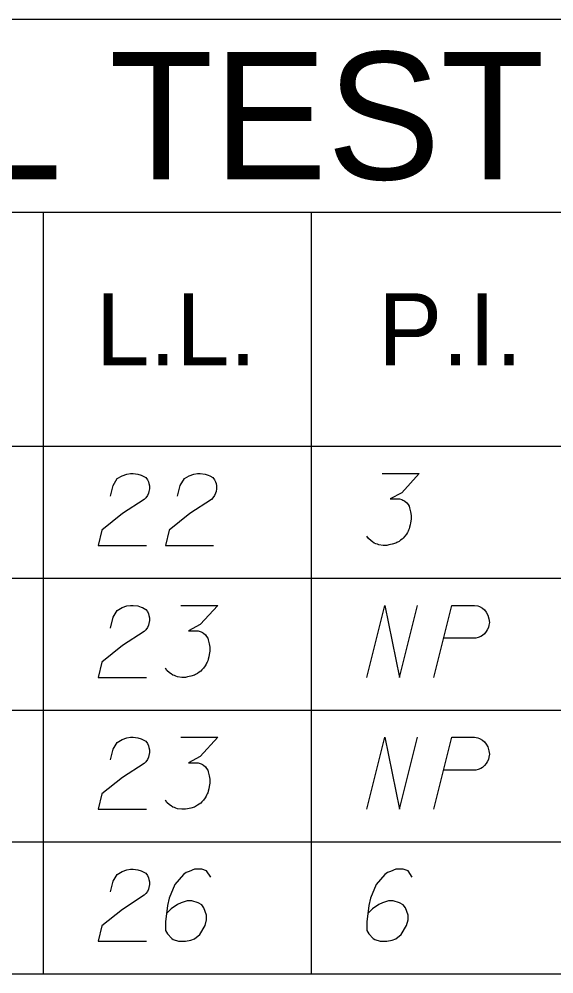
# Model space of a CAD drawing. Extents: x 2074207 to 2076812, y 516372 to 523312.
# Drawn here: x 2076488.7 to 2076524.4, y 520731.3 to 520795 of the extents above; entities that cross this region are included whole.
import ezdxf

# ---------------------------------------------------------------- set-up
doc = ezdxf.new("R2010")
doc.units = 0
for name, color, linetype in [('Prop DirtTable_ Soil Test Results - Outline (Major)', 7, 'Continuous'), ('Prop DirtTable_ Soil Test Results - Outline (Minor)', 7, 'Continuous'), ('Prop DirtTable_ Soil Test Results - Tx (Header - Large)', 7, 'Continuous'), ('Prop DirtTable_ Soil Test Results - Tx (Header - Small)', 7, 'Continuous'), ('Prop DirtTable_ Soil Test Results - Tx (Sample Data)', 7, 'Continuous')]:
    doc.layers.add(name, color=color, linetype=linetype)

msp = doc.modelspace()

# ---------------------------------------------------------------- linework, layer by layer
at = {"layer": 'Prop DirtTable_ Soil Test Results - Outline (Major)'}
for p, q in [((2076260.609, 520795.034), (2076811.903, 520795.034)), ((2076260.609, 520766.549), (2076811.903, 520766.549)), ((2076260.609, 520766.549), (2076811.903, 520766.549)), ((2076260.609, 520731.349), (2076811.903, 520731.349))]:
    msp.add_line(p, q, dxfattribs=at)
at = {"layer": 'Prop DirtTable_ Soil Test Results - Outline (Minor)'}
for p, q in [((2076260.609, 520782.149), (2076811.903, 520782.149)), ((2076490.31, 520782.149), (2076490.31, 520757.749)), ((2076508.192, 520782.149), (2076508.192, 520757.749)), ((2076260.609, 520757.749), (2076811.903, 520757.749)), ((2076260.609, 520757.749), (2076811.903, 520757.749)), ((2076490.31, 520757.749), (2076490.31, 520748.949)), ((2076508.192, 520757.749), (2076508.192, 520748.949)), ((2076260.609, 520748.949), (2076811.903, 520748.949)), ((2076260.609, 520748.949), (2076811.903, 520748.949)), ((2076490.31, 520748.949), (2076490.31, 520740.149)), ((2076508.192, 520748.949), (2076508.192, 520740.149)), ((2076260.609, 520740.149), (2076811.903, 520740.149)), ((2076260.609, 520740.149), (2076811.903, 520740.149)), ((2076490.31, 520740.149), (2076490.31, 520731.349)), ((2076508.192, 520740.149), (2076508.192, 520731.349)), ((2076260.609, 520731.349), (2076811.903, 520731.349))]:
    msp.add_line(p, q, dxfattribs=at)
at = {"layer": 'Prop DirtTable_ Soil Test Results - Tx (Sample Data)'}
for points in [[(2076494.793, 520763.218), (2076494.969, 520763.936), (2076495.252, 520764.39), (2076495.569, 520764.579), (2076495.887, 520764.692), (2076496.134, 520764.73), (2076496.31, 520764.73), (2076496.627, 520764.692), (2076496.839, 520764.617), (2076496.945, 520764.579), (2076497.157, 520764.465), (2076497.262, 520764.314), (2076497.333, 520764.163), (2076497.368, 520764.05), (2076497.403, 520763.899), (2076497.403, 520763.71), (2076497.368, 520763.521), (2076497.333, 520763.407), (2076497.262, 520763.256), (2076497.157, 520763.105), (2076497.051, 520762.991), (2076495.604, 520762.047), (2076494.229, 520760.95), (2076493.982, 520759.93), (2076497.192, 520759.93)], [(2076499.273, 520763.218), (2076499.449, 520763.936), (2076499.732, 520764.39), (2076500.049, 520764.579), (2076500.367, 520764.692), (2076500.614, 520764.73), (2076500.79, 520764.73), (2076501.107, 520764.692), (2076501.319, 520764.617), (2076501.425, 520764.579), (2076501.637, 520764.465), (2076501.742, 520764.314), (2076501.813, 520764.163), (2076501.848, 520764.05), (2076501.883, 520763.899), (2076501.883, 520763.71), (2076501.848, 520763.521), (2076501.813, 520763.407), (2076501.742, 520763.256), (2076501.637, 520763.105), (2076501.531, 520762.991), (2076500.084, 520762.047), (2076498.709, 520760.95), (2076498.462, 520759.93), (2076501.672, 520759.93)], [(2076512.925, 520764.73), (2076515.394, 520764.73), (2076514.23, 520763.445), (2076513.454, 520763.029), (2076514.089, 520763.029), (2076514.23, 520762.991), (2076514.3, 520762.954), (2076514.371, 520762.916), (2076514.442, 520762.878), (2076514.583, 520762.765), (2076514.653, 520762.651), (2076514.724, 520762.538), (2076514.759, 520762.425), (2076514.83, 520762.16), (2076514.865, 520761.933), (2076514.865, 520761.82), (2076514.865, 520761.669), (2076514.83, 520761.442), (2076514.794, 520761.291), (2076514.759, 520761.139), (2076514.724, 520761.026), (2076514.689, 520760.95), (2076514.653, 520760.875), (2076514.618, 520760.799), (2076514.547, 520760.686), (2076514.442, 520760.535), (2076514.336, 520760.421), (2076514.265, 520760.346), (2076514.159, 520760.27), (2076514.054, 520760.195), (2076513.912, 520760.119), (2076513.842, 520760.081), (2076513.595, 520760.006), (2076513.383, 520759.968), (2076513.242, 520759.93), (2076512.995, 520759.93), (2076512.713, 520759.968), (2076512.607, 520760.006), (2076512.501, 520760.043), (2076512.396, 520760.081), (2076512.29, 520760.157), (2076512.184, 520760.232), (2076512.008, 520760.384), (2076511.902, 520760.535)], [(2076494.793, 520754.418), (2076494.969, 520755.136), (2076495.252, 520755.59), (2076495.569, 520755.779), (2076495.887, 520755.892), (2076496.134, 520755.93), (2076496.31, 520755.93), (2076496.627, 520755.892), (2076496.839, 520755.817), (2076496.945, 520755.779), (2076497.157, 520755.665), (2076497.262, 520755.514), (2076497.333, 520755.363), (2076497.368, 520755.25), (2076497.403, 520755.099), (2076497.403, 520754.91), (2076497.368, 520754.721), (2076497.333, 520754.607), (2076497.262, 520754.456), (2076497.157, 520754.305), (2076497.051, 520754.191), (2076495.604, 520753.247), (2076494.229, 520752.15), (2076493.982, 520751.13), (2076497.192, 520751.13)], [(2076499.485, 520755.93), (2076501.954, 520755.93), (2076500.79, 520754.645), (2076500.014, 520754.229), (2076500.649, 520754.229), (2076500.79, 520754.191), (2076500.86, 520754.154), (2076500.931, 520754.116), (2076501.002, 520754.078), (2076501.143, 520753.965), (2076501.213, 520753.851), (2076501.284, 520753.738), (2076501.319, 520753.625), (2076501.39, 520753.36), (2076501.425, 520753.133), (2076501.425, 520753.02), (2076501.425, 520752.869), (2076501.39, 520752.642), (2076501.354, 520752.491), (2076501.319, 520752.339), (2076501.284, 520752.226), (2076501.249, 520752.15), (2076501.213, 520752.075), (2076501.178, 520751.999), (2076501.107, 520751.886), (2076501.002, 520751.735), (2076500.896, 520751.621), (2076500.825, 520751.546), (2076500.719, 520751.47), (2076500.614, 520751.395), (2076500.472, 520751.319), (2076500.402, 520751.281), (2076500.155, 520751.206), (2076499.943, 520751.168), (2076499.802, 520751.13), (2076499.555, 520751.13), (2076499.273, 520751.168), (2076499.167, 520751.206), (2076499.061, 520751.243), (2076498.956, 520751.281), (2076498.85, 520751.357), (2076498.744, 520751.432), (2076498.568, 520751.584), (2076498.462, 520751.735)], [(2076511.902, 520751.13), (2076513.101, 520755.93), (2076514.089, 520751.13), (2076515.288, 520755.93)], [(2076516.382, 520751.13), (2076517.581, 520755.93), (2076519.098, 520755.93), (2076519.31, 520755.892), (2076519.415, 520755.854), (2076519.627, 520755.741), (2076519.768, 520755.628), (2076519.874, 520755.476), (2076519.98, 520755.287), (2076520.05, 520755.023), (2076520.086, 520754.796), (2076520.05, 520754.607), (2076520.015, 520754.456), (2076519.945, 520754.305), (2076519.874, 520754.191), (2076519.768, 520754.04), (2076519.627, 520753.927), (2076519.521, 520753.851), (2076519.345, 520753.776), (2076519.169, 520753.738), (2076517.052, 520753.738)], [(2076494.793, 520745.618), (2076494.969, 520746.336), (2076495.252, 520746.79), (2076495.569, 520746.979), (2076495.887, 520747.092), (2076496.134, 520747.13), (2076496.31, 520747.13), (2076496.627, 520747.092), (2076496.839, 520747.017), (2076496.945, 520746.979), (2076497.157, 520746.865), (2076497.262, 520746.714), (2076497.333, 520746.563), (2076497.368, 520746.45), (2076497.403, 520746.299), (2076497.403, 520746.11), (2076497.368, 520745.921), (2076497.333, 520745.807), (2076497.262, 520745.656), (2076497.157, 520745.505), (2076497.051, 520745.391), (2076495.604, 520744.447), (2076494.229, 520743.35), (2076493.982, 520742.33), (2076497.192, 520742.33)], [(2076499.485, 520747.13), (2076501.954, 520747.13), (2076500.79, 520745.845), (2076500.014, 520745.429), (2076500.649, 520745.429), (2076500.79, 520745.391), (2076500.86, 520745.354), (2076500.931, 520745.316), (2076501.002, 520745.278), (2076501.143, 520745.165), (2076501.213, 520745.051), (2076501.284, 520744.938), (2076501.319, 520744.825), (2076501.39, 520744.56), (2076501.425, 520744.333), (2076501.425, 520744.22), (2076501.425, 520744.069), (2076501.39, 520743.842), (2076501.354, 520743.691), (2076501.319, 520743.539), (2076501.284, 520743.426), (2076501.249, 520743.35), (2076501.213, 520743.275), (2076501.178, 520743.199), (2076501.107, 520743.086), (2076501.002, 520742.935), (2076500.896, 520742.821), (2076500.825, 520742.746), (2076500.719, 520742.67), (2076500.614, 520742.595), (2076500.472, 520742.519), (2076500.402, 520742.481), (2076500.155, 520742.406), (2076499.943, 520742.368), (2076499.802, 520742.33), (2076499.555, 520742.33), (2076499.273, 520742.368), (2076499.167, 520742.406), (2076499.061, 520742.443), (2076498.956, 520742.481), (2076498.85, 520742.557), (2076498.744, 520742.632), (2076498.568, 520742.784), (2076498.462, 520742.935)], [(2076511.902, 520742.33), (2076513.101, 520747.13), (2076514.089, 520742.33), (2076515.288, 520747.13)], [(2076516.382, 520742.33), (2076517.581, 520747.13), (2076519.098, 520747.13), (2076519.31, 520747.092), (2076519.415, 520747.054), (2076519.627, 520746.941), (2076519.768, 520746.828), (2076519.874, 520746.676), (2076519.98, 520746.487), (2076520.05, 520746.223), (2076520.086, 520745.996), (2076520.05, 520745.807), (2076520.015, 520745.656), (2076519.945, 520745.505), (2076519.874, 520745.391), (2076519.768, 520745.24), (2076519.627, 520745.127), (2076519.521, 520745.051), (2076519.345, 520744.976), (2076519.169, 520744.938), (2076517.052, 520744.938)], [(2076494.793, 520736.818), (2076494.969, 520737.536), (2076495.252, 520737.99), (2076495.569, 520738.179), (2076495.887, 520738.292), (2076496.134, 520738.33), (2076496.31, 520738.33), (2076496.627, 520738.292), (2076496.839, 520738.217), (2076496.945, 520738.179), (2076497.157, 520738.065), (2076497.262, 520737.914), (2076497.333, 520737.763), (2076497.368, 520737.65), (2076497.403, 520737.499), (2076497.403, 520737.31), (2076497.368, 520737.121), (2076497.333, 520737.007), (2076497.262, 520736.856), (2076497.157, 520736.705), (2076497.051, 520736.591), (2076495.604, 520735.647), (2076494.229, 520734.55), (2076493.982, 520733.53), (2076497.192, 520733.53)], [(2076501.495, 520737.801), (2076501.213, 520738.217), (2076500.896, 520738.33), (2076500.402, 520738.33), (2076500.049, 520738.179), (2076499.838, 520738.103), (2076499.661, 520737.99), (2076499.097, 520737.31), (2076498.709, 520736.402), (2076498.603, 520735.911), (2076498.462, 520734.815), (2076498.462, 520734.248), (2076498.603, 520734.021), (2076498.885, 520733.719), (2076498.991, 520733.643), (2076499.344, 520733.53), (2076499.802, 520733.53), (2076500.155, 520733.606), (2076500.402, 520733.681), (2076500.755, 520733.984), (2076501.107, 520734.588), (2076501.213, 520734.966), (2076501.213, 520735.269), (2076501.037, 520735.76), (2076500.896, 520735.949), (2076500.649, 520736.1), (2076500.226, 520736.213), (2076499.908, 520736.213), (2076499.52, 520736.1), (2076499.273, 520735.987), (2076498.85, 520735.684), (2076498.638, 520735.495), (2076498.532, 520735.382)], [(2076514.935, 520737.801), (2076514.653, 520738.217), (2076514.336, 520738.33), (2076513.842, 520738.33), (2076513.489, 520738.179), (2076513.278, 520738.103), (2076513.101, 520737.99), (2076512.537, 520737.31), (2076512.149, 520736.402), (2076512.043, 520735.911), (2076511.902, 520734.815), (2076511.902, 520734.248), (2076512.043, 520734.021), (2076512.325, 520733.719), (2076512.431, 520733.643), (2076512.784, 520733.53), (2076513.242, 520733.53), (2076513.595, 520733.606), (2076513.842, 520733.681), (2076514.195, 520733.984), (2076514.547, 520734.588), (2076514.653, 520734.966), (2076514.653, 520735.269), (2076514.477, 520735.76), (2076514.336, 520735.949), (2076514.089, 520736.1), (2076513.666, 520736.213), (2076513.348, 520736.213), (2076512.96, 520736.1), (2076512.713, 520735.987), (2076512.29, 520735.684), (2076512.078, 520735.495), (2076511.972, 520735.382)]]:
    msp.add_lwpolyline(points, dxfattribs=at)

# ---------------------------------------------------------------- texts
at = {"layer": 'Prop DirtTable_ Soil Test Results - Tx (Header - Large)'}
msp.add_text('SOIL TEST RESULTS', height=8.50001, dxfattribs=at).set_placement((2076465.656, 520784.342))
at = {"layer": 'Prop DirtTable_ Soil Test Results - Tx (Header - Small)'}
for s, p in [('L.L.', (2076493.827, 520771.949)), ('P.I.', (2076512.654, 520771.949))]:
    msp.add_text(s, height=4.8, dxfattribs=at).set_placement(p)

doc.saveas('drawing.dxf')
